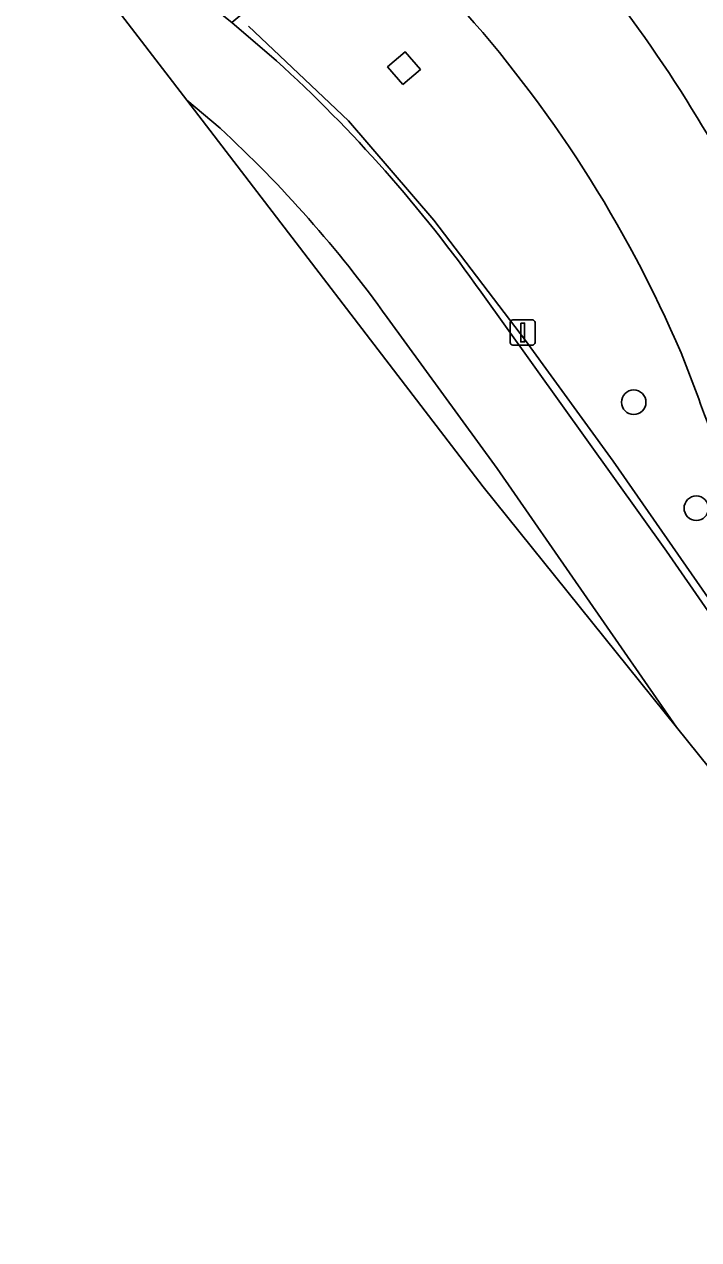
# Model space of a CAD drawing. Extents: x 156661 to 157576, y 383570 to 384425.
# Drawn here: x 157179.91 to 157206.83, y 383711.11 to 383759.61 of the extents above; entities that cross this region are included whole.
import ezdxf

# ---------------------------------------------------------------- set-up
doc = ezdxf.new("R2010")
doc.units = 0
for name, color, linetype in [('IMGEO_Berm_groen', 7, 'Continuous'), ('IMGEO_Boom', 7, 'Continuous'), ('IMGEO_Fietspad_gesloten', 7, 'Continuous'), ('IMGEO_Groenvoorziening', 7, 'Continuous'), ('IMGEO_Hek', 7, 'Continuous'), ('IMGEO_Lichtmast', 7, 'Continuous'), ('IMGEO_Rijbaan_lokaal_open', 7, 'Continuous'), ('IMGEO_Terreindeel_open', 7, 'Continuous')]:
    doc.layers.add(name, color=color, linetype=linetype)

msp = doc.modelspace()

# ---------------------------------------------------------------- linework, layer by layer
at = {"layer": 'IMGEO_Berm_groen'}
for points in [[(157197.177, 383760.453), (157194.755, 383763.054), (157193.655, 383764.236), (157188.2, 383759.682), (157189.973, 383758.154)], [(157187.722, 383755.463), (157186.402, 383756.575), (157198.226, 383741.155), (157205.946, 383731.565)], [(157198.145, 383748.914), (157205.551, 383738.59), (157225.711, 383709.501)], [(157205.946, 383731.565), (157198.785, 383741.887), (157194.394, 383747.91)], [(157206.833, 383744.656), (157206.128, 383746.493)]]:
    msp.add_lwpolyline(points, dxfattribs=at)
msp.add_lwpolyline([(157195.026, 383757.202), (157194.414, 383757.906), (157195.11, 383758.512), (157195.723, 383757.808)], close=True, dxfattribs=at)
for centre, radius, start, end in [((157159.75, 383726.605), 50.463, 23.2103, 42.1248), ((157152.117, 383716.439), 56.331, 35.2042, 47.7759), ((157154.609, 383719.489), 48.893, 35.5406, 47.3714), ((157234.02, 383754.094), 28.778, 199.1438, 206.2394)]:
    msp.add_arc(centre, radius, start, end, dxfattribs=at)
at = {"layer": 'IMGEO_Boom'}
for centre in [(157204.239, 383744.527), (157206.737, 383740.299)]:
    msp.add_circle(centre, 0.489, dxfattribs=at)
at = {"layer": 'IMGEO_Fietspad_gesloten'}
for points in [[(157183.299, 383766.47), (157179.908, 383765.044), (157186.402, 383756.575), (157187.722, 383755.463)], [(157189.973, 383758.154), (157188.2, 383759.682), (157186.717, 383760.866), (157183.039, 383763.671)], [(157225.711, 383709.501), (157205.551, 383738.59), (157198.145, 383748.914)], [(157194.394, 383747.91), (157198.785, 383741.887), (157205.946, 383731.565), (157222.191, 383711.388), (157229.992, 383702.365)]]:
    msp.add_lwpolyline(points, dxfattribs=at)
for centre, radius, start, end in [((157152.117, 383716.439), 56.331, 35.2042, 47.7759), ((157154.609, 383719.489), 48.893, 35.5406, 47.3714)]:
    msp.add_arc(centre, radius, start, end, dxfattribs=at)
at = {"layer": 'IMGEO_Groenvoorziening'}
msp.add_arc((157162.319, 383728.973), 51.969, 22.3316, 37.2665, dxfattribs=at)
at = {"layer": 'IMGEO_Hek'}
msp.add_lwpolyline([(157230.832, 383701.393), (157230.39, 383702.37), (157227.472, 383707.602), (157203.414, 383742.175), (157199.917, 383746.99), (157196.263, 383751.798), (157192.853, 383755.755), (157188.865, 383759.532)], dxfattribs=at)
at = {"layer": 'IMGEO_Lichtmast'}
for p, q in [((157199.309, 383746.91), (157199.309, 383747.71)), ((157199.309, 383747.71), (157199.309, 383746.91)), ((157199.409, 383747.81), (157200.199, 383747.81)), ((157200.199, 383747.81), (157199.409, 383747.81)), ((157200.299, 383747.71), (157200.299, 383746.91)), ((157200.299, 383746.91), (157200.299, 383747.71)), ((157200.199, 383746.81), (157199.409, 383746.81)), ((157199.409, 383746.81), (157200.199, 383746.81))]:
    msp.add_line(p, q, dxfattribs=at)
msp.add_lwpolyline([(157199.729, 383747.685), (157199.879, 383747.685), (157199.879, 383746.935), (157199.729, 383746.935), (157199.729, 383747.685)], dxfattribs=at)
for centre, start, end in [((157199.409, 383747.71), 90, 180), ((157199.409, 383747.71), 90, 180), ((157200.199, 383747.71), 0, 90), ((157200.199, 383747.71), 360, 90), ((157199.409, 383746.91), 180, 270), ((157199.409, 383746.91), 180, 270), ((157200.199, 383746.91), 270, 0), ((157200.199, 383746.91), 270, 0)]:
    msp.add_arc(centre, 0.1, start, end, dxfattribs=at)
at = {"layer": 'IMGEO_Rijbaan_lokaal_open'}
msp.add_lwpolyline([(157206.128, 383746.493), (157206.833, 383744.656)], dxfattribs=at)
for centre, radius, start, end in [((157159.75, 383726.605), 50.463, 23.2103, 42.1248), ((157162.319, 383728.973), 51.969, 22.3316, 37.2665), ((157234.02, 383754.094), 28.778, 199.1438, 206.2394)]:
    msp.add_arc(centre, radius, start, end, dxfattribs=at)
at = {"layer": 'IMGEO_Terreindeel_open'}
msp.add_lwpolyline([(157195.026, 383757.202), (157195.723, 383757.808), (157195.11, 383758.512), (157194.414, 383757.906)], close=True, dxfattribs=at)

doc.saveas('drawing.dxf')
